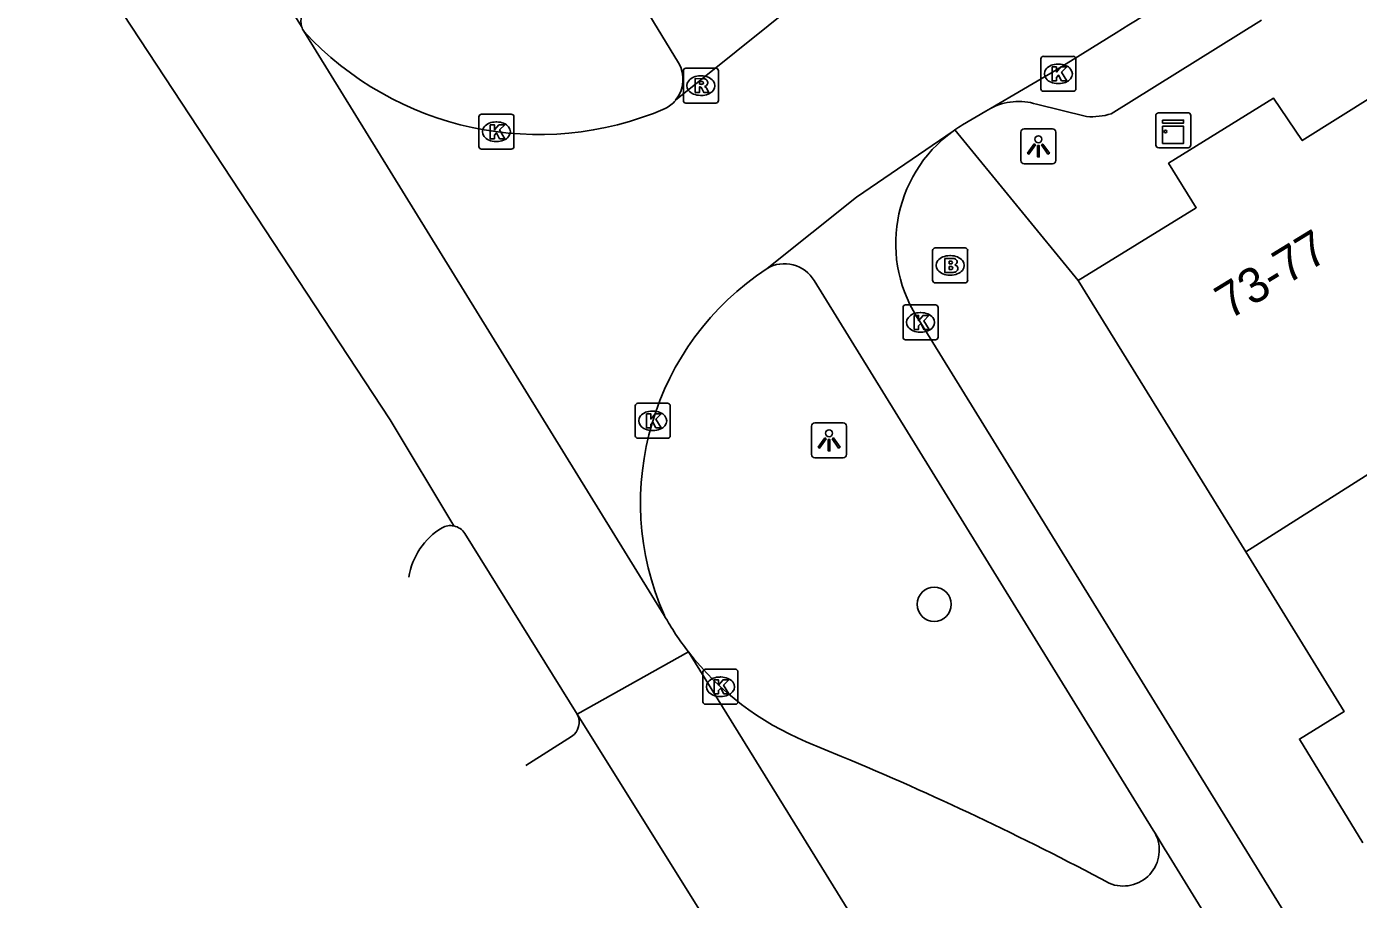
# Model space of a CAD drawing. Extents: x 160379 to 161131, y 383940 to 384849.
# Drawn here: x 160533.11 to 160571.19, y 384458.93 to 384483.89 of the extents above; entities that cross this region are included whole.
import ezdxf

# ---------------------------------------------------------------- set-up
doc = ezdxf.new("R2010")
doc.units = 0
for name, color, linetype in [('IMGEO_Boom', 7, 'Continuous'), ('IMGEO_Brandkraan', 7, 'Continuous'), ('IMGEO_Fietspad_open', 7, 'Continuous'), ('IMGEO_Kast', 7, 'Continuous'), ('IMGEO_Kolk', 7, 'Continuous'), ('IMGEO_Lichtpunt', 7, 'Continuous'), ('IMGEO_Pand', 7, 'Continuous'), ('IMGEO_Pand_nummerreeks', 7, 'Continuous'), ('IMGEO_Rijbaan_lokaal_gesloten', 7, 'Continuous'), ('IMGEO_Rijbaan_lokaal_open', 7, 'Continuous'), ('IMGEO_Rioolput', 7, 'Continuous'), ('IMGEO_Voetpad_open', 7, 'Continuous')]:
    doc.layers.add(name, color=color, linetype=linetype)

msp = doc.modelspace()

# ---------------------------------------------------------------- linework, layer by layer
at = {"layer": 'IMGEO_Boom'}
msp.add_circle((160559.059, 384467.369), 0.489, dxfattribs=at)
at = {"layer": 'IMGEO_Brandkraan'}
for p, q in [((160559.014, 384476.633), (160559.014, 384477.485)), ((160559.089, 384477.559), (160559.941, 384477.559)), ((160559.502, 384477.339), (160559.527, 384477.339)), ((160560.015, 384477.485), (160560.015, 384476.633)), ((160559.525, 384476.779), (160559.5, 384476.779)), ((160559.941, 384476.559), (160559.089, 384476.559))]:
    msp.add_line(p, q, dxfattribs=at)
for points in [[(160559.014, 384476.633), (160559.014, 384477.485)], [(160559.089, 384477.559), (160559.941, 384477.559)], [(160560.015, 384477.485), (160560.015, 384476.633)], [(160559.362, 384477.259), (160559.362, 384476.859), (160559.575, 384476.859)], [(160559.593, 384477.259), (160559.362, 384477.259)], [(160559.541, 384477.178), (160559.487, 384477.178), (160559.487, 384477.102)], [(160559.487, 384477.102), (160559.54, 384477.102)], [(160559.549, 384477.026), (160559.487, 384477.026), (160559.487, 384476.945)], [(160559.487, 384476.945), (160559.549, 384476.945)], [(160559.941, 384476.559), (160559.089, 384476.559)]]:
    msp.add_lwpolyline(points, dxfattribs=at)
for centre, radius, start, end in [((160559.091, 384477.483), 0.0765, 91.552, 178.448), ((160559.091, 384477.483), 0.0765, 91.552, 178.448), ((160559.939, 384477.483), 0.0765, 1.552, 88.448), ((160559.939, 384477.483), 0.0765, 1.552, 88.448), ((160559.542, 384477.14), 0.0379, 267.8285, 90.9355), ((160559.55, 384476.985), 0.0404, 269.8759, 90.5077), ((160559.597, 384477.114), 0.145, 59.4692, 91.5367), ((160559.622, 384477.161), 0.0922, 285.5137, 58.1501), ((160559.627, 384476.969), 0.105, 301.3115, 78.989), ((160559.091, 384476.635), 0.0765, 181.552, 268.448), ((160559.091, 384476.635), 0.0765, 181.552, 268.448), ((160559.581, 384477.11), 0.251, 268.6676, 293.5347), ((160559.939, 384476.635), 0.0765, 271.552, 358.448), ((160559.939, 384476.635), 0.0765, 271.552, 358.448)]:
    msp.add_arc(centre, radius, start, end, dxfattribs=at)
for centre, major_axis, ratio, start_param, end_param in [((160559.501, 384477.059), (-0.387, 0.002), 0.722429, 4.712389, 7.853982), ((160559.526, 384477.059), (-0.39, 0.002), 0.717154, 1.570796, 4.712389)]:
    msp.add_ellipse(centre, major_axis=major_axis, ratio=ratio, start_param=start_param, end_param=end_param, dxfattribs=at)
at = {"layer": 'IMGEO_Fietspad_open'}
for points in [[(160551.747, 384482.855), (160548.649, 384487.945)], [(160555.624, 384476.626), (160565.322, 384460.906), (160565.374, 384460.82)], [(160558.668, 384475.43), (160572.051, 384453.728)]]:
    msp.add_lwpolyline(points, dxfattribs=at)
for centre, radius, start, end in [((160541.464, 384484.036), 0.513, 128.4886, 196.7202), ((160550.939, 384482.377), 0.938, 320.8486, 30.5997), ((160561.917, 384477.69), 3.958, 125.8893, 214.8226), ((160554.782, 384476.133), 0.976, 30.3352, 120.8507)]:
    msp.add_arc(centre, radius, start, end, dxfattribs=at)
at = {"layer": 'IMGEO_Kast'}
for p, q in [((160565.394, 384480.499), (160565.394, 384481.34)), ((160565.394, 384481.34), (160565.394, 384480.499)), ((160565.469, 384481.424), (160566.31, 384481.424)), ((160566.31, 384481.424), (160565.469, 384481.424)), ((160566.394, 384481.349), (160566.394, 384480.508)), ((160566.394, 384480.508), (160566.394, 384481.349)), ((160566.319, 384480.424), (160565.478, 384480.424)), ((160565.478, 384480.424), (160566.319, 384480.424))]:
    msp.add_line(p, q, dxfattribs=at)
for points in [[(160565.589, 384481.214), (160566.189, 384481.214), (160566.189, 384481.129), (160565.589, 384481.129), (160565.589, 384481.214)], [(160565.589, 384481.039), (160566.189, 384481.039), (160566.189, 384480.55), (160565.589, 384480.55), (160565.589, 384481.039)]]:
    msp.add_lwpolyline(points, dxfattribs=at)
msp.add_circle((160565.673, 384480.888), 0.0377, dxfattribs=at)
for centre, start, end in [((160565.472, 384481.346), 92.4484, 184.2845), ((160565.472, 384481.346), 92.4484, 184.2845), ((160566.316, 384481.346), 2.4484, 94.2845), ((160566.316, 384481.346), 2.4484, 94.2845), ((160565.472, 384480.502), 182.4484, 274.2845), ((160565.472, 384480.502), 182.4484, 274.2845), ((160566.316, 384480.502), 272.4484, 4.2845), ((160566.316, 384480.502), 272.4484, 4.2845)]:
    msp.add_arc(centre, 0.0779, start, end, dxfattribs=at)
at = {"layer": 'IMGEO_Kolk'}
for p, q in [((160562.108, 384482.112), (160562.108, 384482.964)), ((160562.183, 384483.038), (160563.035, 384483.038)), ((160562.596, 384482.818), (160562.621, 384482.818)), ((160563.109, 384482.964), (160563.109, 384482.112)), ((160563.035, 384482.038), (160562.183, 384482.038)), ((160562.619, 384482.258), (160562.594, 384482.258)), ((160546.041, 384480.457), (160546.041, 384481.309)), ((160546.116, 384481.383), (160546.968, 384481.383)), ((160546.529, 384481.163), (160546.554, 384481.163)), ((160547.042, 384481.309), (160547.042, 384480.457)), ((160546.968, 384480.383), (160546.116, 384480.383)), ((160546.552, 384480.603), (160546.527, 384480.603)), ((160558.167, 384475.004), (160558.167, 384475.856)), ((160558.242, 384475.93), (160559.094, 384475.93)), ((160559.168, 384475.856), (160559.168, 384475.004)), ((160558.655, 384475.71), (160558.68, 384475.71)), ((160558.678, 384475.15), (160558.653, 384475.15)), ((160559.094, 384474.93), (160558.242, 384474.93)), ((160550.511, 384472.189), (160550.511, 384473.041)), ((160550.586, 384473.115), (160551.438, 384473.115)), ((160550.999, 384472.895), (160551.024, 384472.895)), ((160551.512, 384473.041), (160551.512, 384472.189)), ((160551.438, 384472.115), (160550.586, 384472.115)), ((160551.022, 384472.335), (160550.997, 384472.335)), ((160552.447, 384464.583), (160552.447, 384465.435)), ((160552.522, 384465.509), (160553.374, 384465.509)), ((160552.935, 384465.289), (160552.96, 384465.289)), ((160553.448, 384465.435), (160553.448, 384464.583)), ((160553.374, 384464.509), (160552.522, 384464.509)), ((160552.958, 384464.729), (160552.933, 384464.729))]:
    msp.add_line(p, q, dxfattribs=at)
for points in [[(160562.108, 384482.112), (160562.108, 384482.964)], [(160562.183, 384483.038), (160563.035, 384483.038)], [(160562.429, 384482.738), (160562.552, 384482.738), (160562.552, 384482.587), (160562.682, 384482.738), (160562.846, 384482.738), (160562.7, 384482.587), (160562.853, 384482.338), (160562.701, 384482.338), (160562.616, 384482.502), (160562.552, 384482.435), (160562.552, 384482.338), (160562.429, 384482.338), (160562.429, 384482.738)], [(160563.109, 384482.964), (160563.109, 384482.112)], [(160563.035, 384482.038), (160562.183, 384482.038)], [(160546.041, 384480.457), (160546.041, 384481.309)], [(160546.116, 384481.383), (160546.968, 384481.383)], [(160547.042, 384481.309), (160547.042, 384480.457)], [(160546.362, 384481.083), (160546.485, 384481.083), (160546.485, 384480.932), (160546.615, 384481.083), (160546.779, 384481.083), (160546.633, 384480.932), (160546.786, 384480.683), (160546.634, 384480.683), (160546.549, 384480.847), (160546.485, 384480.78), (160546.485, 384480.683), (160546.362, 384480.683), (160546.362, 384481.083)], [(160546.968, 384480.383), (160546.116, 384480.383)], [(160558.167, 384475.004), (160558.167, 384475.856)], [(160558.242, 384475.93), (160559.094, 384475.93)], [(160559.168, 384475.856), (160559.168, 384475.004)], [(160558.488, 384475.63), (160558.611, 384475.63), (160558.611, 384475.479), (160558.741, 384475.63), (160558.905, 384475.63), (160558.759, 384475.479), (160558.912, 384475.23), (160558.76, 384475.23), (160558.675, 384475.394), (160558.611, 384475.327), (160558.611, 384475.23), (160558.488, 384475.23), (160558.488, 384475.63)], [(160559.094, 384474.93), (160558.242, 384474.93)], [(160550.511, 384472.189), (160550.511, 384473.041)], [(160550.586, 384473.115), (160551.438, 384473.115)], [(160550.832, 384472.815), (160550.955, 384472.815), (160550.955, 384472.664), (160551.085, 384472.815), (160551.249, 384472.815), (160551.103, 384472.664), (160551.256, 384472.415), (160551.104, 384472.415), (160551.019, 384472.579), (160550.955, 384472.512), (160550.955, 384472.415), (160550.832, 384472.415), (160550.832, 384472.815)], [(160551.512, 384473.041), (160551.512, 384472.189)], [(160551.438, 384472.115), (160550.586, 384472.115)], [(160552.447, 384464.583), (160552.447, 384465.435)], [(160552.522, 384465.509), (160553.374, 384465.509)], [(160552.768, 384465.209), (160552.891, 384465.209), (160552.891, 384465.058), (160553.021, 384465.209), (160553.185, 384465.209), (160553.039, 384465.058), (160553.192, 384464.809), (160553.04, 384464.809), (160552.955, 384464.973), (160552.891, 384464.906), (160552.891, 384464.809), (160552.768, 384464.809), (160552.768, 384465.209)], [(160553.448, 384465.435), (160553.448, 384464.583)], [(160553.374, 384464.509), (160552.522, 384464.509)]]:
    msp.add_lwpolyline(points, dxfattribs=at)
for centre, start, end in [((160562.185, 384482.962), 91.552, 178.448), ((160562.185, 384482.962), 91.552, 178.448), ((160563.033, 384482.962), 1.552, 88.448), ((160563.033, 384482.962), 1.552, 88.448), ((160562.185, 384482.114), 181.552, 268.448), ((160562.185, 384482.114), 181.552, 268.448), ((160563.033, 384482.114), 271.552, 358.448), ((160563.033, 384482.114), 271.552, 358.448), ((160546.118, 384481.307), 91.552, 178.448), ((160546.118, 384481.307), 91.552, 178.448), ((160546.966, 384481.307), 1.552, 88.448), ((160546.966, 384481.307), 1.552, 88.448), ((160546.118, 384480.459), 181.552, 268.448), ((160546.118, 384480.459), 181.552, 268.448), ((160546.966, 384480.459), 271.552, 358.448), ((160546.966, 384480.459), 271.552, 358.448), ((160558.244, 384475.854), 91.552, 178.448), ((160558.244, 384475.854), 91.552, 178.448), ((160559.092, 384475.854), 1.552, 88.448), ((160559.092, 384475.854), 1.552, 88.448), ((160558.244, 384475.006), 181.552, 268.448), ((160558.244, 384475.006), 181.552, 268.448), ((160559.092, 384475.006), 271.552, 358.448), ((160559.092, 384475.006), 271.552, 358.448), ((160550.588, 384473.039), 91.552, 178.448), ((160550.588, 384473.039), 91.552, 178.448), ((160551.436, 384473.039), 1.552, 88.448), ((160551.436, 384473.039), 1.552, 88.448), ((160550.588, 384472.191), 181.552, 268.448), ((160550.588, 384472.191), 181.552, 268.448), ((160551.436, 384472.191), 271.552, 358.448), ((160551.436, 384472.191), 271.552, 358.448), ((160552.524, 384465.433), 91.552, 178.448), ((160552.524, 384465.433), 91.552, 178.448), ((160553.372, 384465.433), 1.552, 88.448), ((160553.372, 384465.433), 1.552, 88.448), ((160552.524, 384464.585), 181.552, 268.448), ((160552.524, 384464.585), 181.552, 268.448), ((160553.372, 384464.585), 271.552, 358.448), ((160553.372, 384464.585), 271.552, 358.448)]:
    msp.add_arc(centre, 0.0765, start, end, dxfattribs=at)
for centre, major_axis, ratio, start_param, end_param in [((160562.595, 384482.538), (-0.387, 0.002), 0.722429, 4.712389, 7.853982), ((160562.62, 384482.538), (-0.39, 0.002), 0.717154, 1.570796, 4.712389), ((160546.528, 384480.883), (-0.387, 0.002), 0.722429, 4.712389, 7.853982), ((160546.553, 384480.883), (-0.39, 0.002), 0.717154, 1.570796, 4.712389), ((160558.654, 384475.43), (-0.387, 0.002), 0.722429, 4.712389, 7.853982), ((160558.679, 384475.43), (-0.39, 0.002), 0.717154, 1.570796, 4.712389), ((160550.998, 384472.615), (-0.387, 0.002), 0.722429, 4.712389, 7.853982), ((160551.023, 384472.615), (-0.39, 0.002), 0.717154, 1.570796, 4.712389), ((160552.934, 384465.009), (-0.387, 0.002), 0.722429, 4.712389, 7.853982), ((160552.959, 384465.009), (-0.39, 0.002), 0.717154, 1.570796, 4.712389)]:
    msp.add_ellipse(centre, major_axis=major_axis, ratio=ratio, start_param=start_param, end_param=end_param, dxfattribs=at)
at = {"layer": 'IMGEO_Lichtpunt'}
for p, q in [((160561.54, 384480.868), (160561.54, 384480.061)), ((160561.54, 384480.868), (160561.54, 384480.061)), ((160562.442, 384480.963), (160561.634, 384480.963)), ((160562.442, 384480.963), (160561.634, 384480.963)), ((160562.536, 384480.061), (160562.536, 384480.868)), ((160562.536, 384480.061), (160562.536, 384480.868)), ((160561.634, 384479.967), (160562.442, 384479.967)), ((160561.634, 384479.967), (160562.442, 384479.967)), ((160555.555, 384472.461), (160555.555, 384471.654)), ((160555.555, 384472.461), (160555.555, 384471.654)), ((160556.457, 384472.556), (160555.649, 384472.556)), ((160556.457, 384472.556), (160555.649, 384472.556)), ((160556.551, 384471.654), (160556.551, 384472.461)), ((160556.551, 384471.654), (160556.551, 384472.461)), ((160555.649, 384471.56), (160556.457, 384471.56)), ((160555.649, 384471.56), (160556.457, 384471.56))]:
    msp.add_line(p, q, dxfattribs=at)
for points in [[(160561.914, 384480.532), (160561.953, 384480.504), (160561.765, 384480.242), (160561.727, 384480.269), (160561.914, 384480.532)], [(160562.016, 384480.484), (160562.063, 384480.484), (160562.063, 384480.162), (160562.016, 384480.162), (160562.016, 384480.484)], [(160562.126, 384480.504), (160562.164, 384480.531), (160562.351, 384480.269), (160562.312, 384480.241), (160562.126, 384480.504)], [(160555.929, 384472.125), (160555.968, 384472.097), (160555.78, 384471.835), (160555.742, 384471.862), (160555.929, 384472.125)], [(160556.031, 384472.077), (160556.078, 384472.077), (160556.078, 384471.755), (160556.031, 384471.755), (160556.031, 384472.077)], [(160556.141, 384472.097), (160556.179, 384472.124), (160556.366, 384471.862), (160556.327, 384471.834), (160556.141, 384472.097)]]:
    msp.add_lwpolyline(points, dxfattribs=at)
for centre in [(160562.039, 384480.666), (160556.054, 384472.259)]:
    msp.add_circle(centre, 0.0994, dxfattribs=at)
for centre, start, end in [((160561.634, 384480.868), 90, 180), ((160561.634, 384480.868), 90, 180), ((160562.442, 384480.868), 0, 90), ((160562.442, 384480.868), 0, 90), ((160561.634, 384480.061), 180, 270), ((160561.634, 384480.061), 180, 270), ((160562.442, 384480.061), 270, 0), ((160562.442, 384480.061), 270, 360), ((160555.649, 384472.461), 90, 180), ((160555.649, 384472.461), 90, 180), ((160556.457, 384472.461), 0, 90), ((160556.457, 384472.461), 0, 90), ((160555.649, 384471.654), 180, 270), ((160555.649, 384471.654), 180, 270), ((160556.457, 384471.654), 270, 0), ((160556.457, 384471.654), 270, 360)]:
    msp.add_arc(centre, 0.0946, start, end, dxfattribs=at)
at = {"layer": 'IMGEO_Pand'}
for points in [[(160563.179, 384476.631), (160566.551, 384478.706), (160565.76, 384479.98), (160568.759, 384481.842), (160569.579, 384480.63), (160571.622, 384481.907), (160573.057, 384482.848)], [(160563.179, 384476.631), (160567.965, 384468.864)], [(160567.965, 384468.864), (160577.816, 384475.113)], [(160567.965, 384468.864), (160570.778, 384464.298), (160569.499, 384463.515), (160571.315, 384460.55)]]:
    msp.add_lwpolyline(points, dxfattribs=at)
at = {"layer": 'IMGEO_Rijbaan_lokaal_gesloten'}
for points in [[(160545.325, 384469.609), (160543.502, 384472.644), (160532.529, 384489.344)], [(160540.973, 384483.888), (160538.957, 384487.123)], [(160551.343, 384467.045), (160541.035, 384483.756)], [(160548.855, 384464.222), (160545.64, 384469.39)], [(160548.855, 384464.222), (160552.03, 384466.009)], [(160552.03, 384466.009), (160558.242, 384455.966)], [(160635.054, 384325.513), (160590.004, 384398.14), (160582.508, 384410.224), (160574.505, 384423.164), (160548.855, 384464.222)], [(160547.381, 384462.76), (160548.694, 384463.585)]]:
    msp.add_lwpolyline(points, dxfattribs=at)
for centre, radius, start, end in [((160541.449, 384484.031), 0.497, 196.7261, 213.5926), ((160546.003, 384467.85), 1.982, 120.8186, 171.4717), ((160545.23, 384469.142), 0.476, 78.4893, 120.6552), ((160545.228, 384469.134), 0.485, 31.9041, 78.4789), ((160558.546, 384471.075), 8.254, 209.2307, 217.8682), ((160548.41, 384463.996), 0.499, 304.6613, 26.9701)]:
    msp.add_arc(centre, radius, start, end, dxfattribs=at)
at = {"layer": 'IMGEO_Rijbaan_lokaal_open'}
for points in [[(160551.667, 384481.785), (160556.05, 384485.31)], [(160564.257, 384483.714), (160562.554, 384482.657), (160560.666, 384481.549)], [(160560.666, 384481.549), (160560.537, 384481.473), (160559.869, 384481.077)], [(160559.597, 384480.897), (160556.841, 384479.012), (160554.281, 384476.971)], [(160559.653, 384480.937), (160559.597, 384480.897)], [(160556.405, 384463.019), (160555.399, 384463.437)], [(160572.051, 384453.728), (160569.353, 384455.899), (160567.529, 384457.31), (160565.701, 384460.284), (160565.663, 384460.343), (160565.374, 384460.82)]]:
    msp.add_lwpolyline(points, dxfattribs=at)
for centre, radius, start, end in [((160583.36, 384453.458), 35.782, 111.1582, 122.2678), ((160547.76, 384489.933), 9.131, 222.565, 293.2515), ((160550.937, 384482.387), 0.947, 296.9097, 320.5024), ((160561.787, 384477.88), 3.728, 120.9708, 124.9276), ((160558.667, 384470.275), 8.004, 123.2242, 203.7993), ((160558.591, 384471.111), 8.311, 217.8676, 247.4139), ((160522.8, 384382.188), 87.538, 61.87529, 67.42529), ((160564.463, 384460.34), 1.03, 247.2525, 27.8065)]:
    msp.add_arc(centre, radius, start, end, dxfattribs=at)
at = {"layer": 'IMGEO_Rioolput'}
for p, q in [((160551.962, 384482.7), (160552.814, 384482.7)), ((160551.887, 384481.774), (160551.887, 384482.626)), ((160552.375, 384482.48), (160552.4, 384482.48)), ((160552.888, 384482.626), (160552.888, 384481.774)), ((160552.398, 384481.92), (160552.373, 384481.92)), ((160552.814, 384481.7), (160551.962, 384481.7))]:
    msp.add_line(p, q, dxfattribs=at)
for points in [[(160551.962, 384482.7), (160552.814, 384482.7)], [(160551.887, 384481.774), (160551.887, 384482.626)], [(160552.476, 384482.398), (160552.224, 384482.4), (160552.224, 384482)], [(160552.402, 384482.319), (160552.348, 384482.319), (160552.348, 384482.238)], [(160552.888, 384482.626), (160552.888, 384481.774)], [(160552.224, 384482), (160552.348, 384482), (160552.348, 384482.162), (160552.359, 384482.162)], [(160552.348, 384482.238), (160552.4, 384482.238)], [(160552.406, 384482.133), (160552.477, 384482), (160552.617, 384482), (160552.552, 384482.126)], [(160552.814, 384481.7), (160551.962, 384481.7)]]:
    msp.add_lwpolyline(points, dxfattribs=at)
for centre, radius, start, end in [((160551.964, 384482.624), 0.0765, 91.552, 178.448), ((160551.964, 384482.624), 0.0765, 91.552, 178.448), ((160552.812, 384482.624), 0.0765, 1.552, 88.448), ((160552.812, 384482.624), 0.0765, 1.552, 88.448), ((160552.408, 384482.223), 0.0964, 77.0061, 93.1865), ((160552.422, 384482.28), 0.0378, 276.6634, 79.6772), ((160552.475, 384482.288), 0.109, 350.3612, 89.416), ((160552.358, 384482.109), 0.0533, 26.0293, 88.6989), ((160552.384, 384482.427), 0.19, 274.7715, 282.9687), ((160552.473, 384482.288), 0.112, 277.5842, 350.9817), ((160552.457, 384482.073), 0.108, 29.5134, 73.7905), ((160551.964, 384481.776), 0.0765, 181.552, 268.448), ((160551.964, 384481.776), 0.0765, 181.552, 268.448), ((160552.812, 384481.776), 0.0765, 271.552, 358.448), ((160552.812, 384481.776), 0.0765, 271.552, 358.448)]:
    msp.add_arc(centre, radius, start, end, dxfattribs=at)
for centre, major_axis, ratio, start_param, end_param in [((160552.374, 384482.2), (-0.387, 0.002), 0.722429, 4.712389, 7.853982), ((160552.399, 384482.2), (-0.39, 0.002), 0.717154, 1.570796, 4.712389)]:
    msp.add_ellipse(centre, major_axis=major_axis, ratio=ratio, start_param=start_param, end_param=end_param, dxfattribs=at)
at = {"layer": 'IMGEO_Voetpad_open'}
for points in [[(160568.415, 384484.069), (160564.12, 384481.395)], [(160563.417, 384481.316), (160561.982, 384481.67)], [(160559.653, 384480.937), (160563.179, 384476.631)]]:
    msp.add_lwpolyline(points, dxfattribs=at)
for centre, radius, start, end in [((160561.469, 384480.031), 1.718, 72.6266, 117.88), ((160563.557, 384483.234), 1.923, 265.8141, 287.0094)]:
    msp.add_arc(centre, radius, start, end, dxfattribs=at)

# ---------------------------------------------------------------- texts
at = {"layer": 'IMGEO_Pand_nummerreeks'}
msp.add_text('73-77', height=1, rotation=31.484, dxfattribs=at).set_placement((160567.498, 384475.493))

doc.saveas('drawing.dxf')
